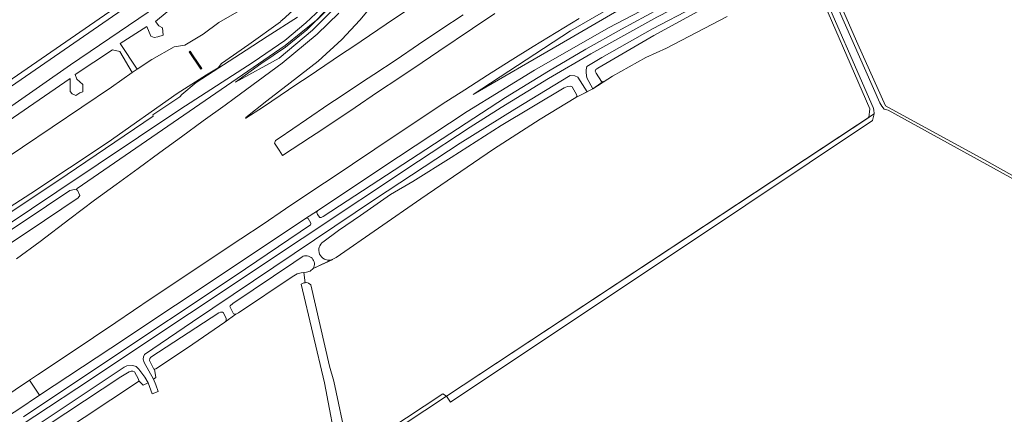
# Model space of a CAD drawing. Header units: metres. Extents: x 209813 to 223847, y 571801 to 587119.
# Tile 398 of 656: x 220710 to 221076, y 577635 to 577782. Entities that reach past the tile are written whole.
import ezdxf

# ---------------------------------------------------------------- set-up
doc = ezdxf.new("R2010")
doc.units = ezdxf.units.M
for name, color, linetype, lineweight in [('B-RO-GR-GRAS-GV', 8, 'Continuous', 0), ('B-RO-GR-GROENVOORZIENING-GV', 8, 'Continuous', 0), ('B-RO-GW-TALUD_KRUIN-G', 8, 'Continuous', 0), ('B-RO-KW-KUNSTWERK_STUW-GV', 8, 'Continuous', 0), ('B-RO-OG-TERREIN_CULTUURSCHEIDING-GV', 8, 'Continuous', 0), ('B-RO-OG-WEG-GV', 8, 'Continuous', 0), ('B-RO-VH-VERHARDING_TEGEL-GV', 8, 'Continuous', 0)]:
    doc.layers.add(name, color=color, linetype=linetype, lineweight=lineweight)

msp = doc.modelspace()

# ---------------------------------------------------------------- linework, layer by layer
at = {"layer": 'B-RO-GR-GRAS-GV', "flags": 128}
for points in [[(221043.18, 577834.417), (221037.771, 577834.605), (221028.904, 577834.007), (221021.136, 577832.524), (221013.801, 577830.235), (221005.481, 577826.399), (220979.725, 577813.865), (220953.215, 577800.267), (220914.944, 577778.049), (220878.751, 577754.438), (220910.887, 577773.026), (220940.452, 577790.366), (220961.867, 577801.575), (220984.03, 577812.84), (221005.425, 577823.117), (221017.965, 577828.734), (221025.031, 577830.856), (221029.735, 577831.678), (221036.405, 577832.126), (221041.071, 577831.668), (221045.766, 577830.817)], [(221077.704, 577811.566), (221067.174, 577815.478), (221059.263, 577817.649), (221048.553, 577818.906), (221043.971, 577818.463), (221042.719, 577818.032), (221019.25, 577806.653), (221011.588, 577803.097), (221009.522, 577801.277), (221021.799, 577773.178), (221032.118, 577750.16), (221068.63, 577730.157), (221089.473, 577718.568)], [(220833.521, 577620.558), (220867.566, 577642.951), (220868.863, 577642.202), (221025.845, 577745.842), (221026.191, 577749.043), (221005.083, 577798.081)], [(220824.398, 577785.734), (220816.924, 577778.482), (220809.046, 577772.068), (220799.921, 577765.872), (220790.453, 577759.046), (220806.723, 577767.966), (220819.122, 577778.348), (220827.302, 577786.476)], [(220973.177, 577783.434), (220950.712, 577771.602), (220942.989, 577768.189), (220930.568, 577761.257), (220923.284, 577756.537), (220916.97, 577753.286), (220903.662, 577745.188), (220886.374, 577734.08), (220859.313, 577715.566), (220827.835, 577693.781), (220826.886, 577693.196), (220819.335, 577689.688), (220818.173, 577688.602), (220816.863, 577688.298), (220815.824, 577688.184), (220816.298, 577684.374), (220816.92, 577684.445), (220817.552, 577684.159), (220818.444, 577683.611), (220821.976, 577668.444), (220825.398, 577653.341), (220827.039, 577647.668), (220831.849, 577624.857)], [(220815.824, 577688.184), (220814.909, 577688.084), (220813.408, 577687.627), (220811.507, 577686.571), (220791.62, 577673.19), (220790.586, 577672.714), (220786.512, 577669.689), (220772.585, 577660.161), (220760.848, 577652.331), (220760.361, 577652.134), (220760.852, 577649.135), (220759.997, 577648.457), (220760.913, 577646.375), (220761.704, 577643.927), (220759.467, 577642.991), (220757.96, 577647.108), (220756.182, 577646.261), (220754.554, 577647.881), (220754.437, 577647.638), (220723.926, 577627.324), (220716.318, 577622.033)], [(220729.482, 577559.203), (220730.952, 577554.031), (220828.657, 577620.288), (220823.575, 577647.133), (220814.824, 577683.869), (220815.857, 577684.323), (220816.298, 577684.374)]]:
    msp.add_lwpolyline(points, dxfattribs=at)
at = {"layer": 'B-RO-GR-GROENVOORZIENING-GV', "flags": 128}
for points in [[(220717.616, 577642.458), (220744.136, 577660.022), (220792.151, 577691.955), (220816.487, 577708.232), (220820.958, 577711.132), (220844.478, 577726.919), (220876.568, 577748.072), (220901.607, 577763.412), (220929.091, 577779.181), (220961.719, 577796.366), (221004.661, 577817.707), (221023.436, 577826.018), (221014.951, 577821.402), (221006.199, 577816.982), (221010.09, 577809.261), (221010.532, 577809.323), (221012.404, 577810.644), (221025.201, 577817.194), (221038.136, 577822.983), (221042.15, 577824.191), (221047.222, 577824.713), (221050.355, 577824.429)], [(220827.587, 577789.533), (220820.524, 577782.056), (220808.952, 577772.585), (220731.573, 577719.415), (220731.205, 577718.945), (220731.701, 577718.805), (220732.598, 577716.823), (220732.045, 577716.004), (220713.425, 577703.416), (220688.432, 577686.975)], [(220841.865, 577788.239), (220836.71, 577782.023), (220830.015, 577774.888), (220821.212, 577766.838), (220810.811, 577758.735), (220802.098, 577752.002), (220794.255, 577745.88), (220794.123, 577745.632), (220794.292, 577745.536), (220800.843, 577749.816), (220813.283, 577758.197), (220817.447, 577760.966), (220829.861, 577769.385), (220834.033, 577772.141), (220846.458, 577780.544), (220854.765, 577786.112)], [(220709.1, 577693.19), (220717.81, 577699.693), (220728.85, 577708.104), (220738.101, 577715.05), (220746.163, 577720.967), (220754.245, 577726.857), (220762.28, 577732.81), (220770.366, 577738.694), (220778.473, 577744.549), (220786.587, 577750.395), (220790.011, 577752.959), (220807.789, 577766.002), (220820.832, 577776.795), (220828.818, 577784.661)], [(220827.302, 577786.476), (220819.122, 577778.348), (220806.723, 577767.966), (220790.453, 577759.046), (220799.921, 577765.872), (220809.046, 577772.068), (220816.924, 577778.482), (220824.398, 577785.734)], [(220875.127, 577784.061), (220866.796, 577778.528), (220858.476, 577772.981), (220850.217, 577767.343), (220841.883, 577761.815), (220837.702, 577759.071), (220829.359, 577753.558), (220825.203, 577750.778), (220816.908, 577745.135), (220806.726, 577738.207), (220805.341, 577737.306), (220805.035, 577736.558), (220804.975, 577736.279), (220806.67, 577733.682), (220807.975, 577731.689), (220818.323, 577738.504), (220822.496, 577741.259), (220834.966, 577749.595), (220843.241, 577755.209), (220851.577, 577760.734), (220859.841, 577766.365), (220866.08, 577770.528), (220878.525, 577778.901), (220886.798, 577784.519)], [(220918.161, 577782.666), (220909.611, 577777.448), (220901.07, 577772.216), (220892.561, 577766.938), (220884.131, 577761.548), (220875.723, 577756.123), (220867.274, 577750.759), (220858.978, 577745.174), (220850.56, 577739.58), (220833.936, 577728.46), (220825.66, 577722.846), (220821.476, 577720.108), (220808.992, 577711.793), (220800.752, 577706.126), (220792.392, 577700.637), (220784.073, 577695.088), (220775.783, 577689.495), (220759.121, 577678.434), (220745.966, 577669.541), (220737.67, 577663.958), (220729.345, 577658.418), (220716.897, 577650.049), (220713.926, 577648.087)], [(220680.348, 577618.467), (220709.52, 577637.097), (220717.616, 577642.458), (220713.926, 577648.087), (220708.596, 577644.471), (220700.279, 577638.958), (220691.868, 577633.545)]]:
    msp.add_lwpolyline(points, dxfattribs=at)
at = {"layer": 'B-RO-GW-TALUD_KRUIN-G', "flags": 128}
for points in [[(221043.18, 577834.417), (221037.771, 577834.605), (221028.904, 577834.007), (221021.136, 577832.524), (221013.801, 577830.235), (221005.481, 577826.399), (220979.725, 577813.865), (220953.215, 577800.267), (220914.944, 577778.049), (220878.751, 577754.438)], [(220790.453, 577759.046), (220806.723, 577767.966), (220819.122, 577778.348), (220827.302, 577786.476)]]:
    msp.add_lwpolyline(points, dxfattribs=at)
at = {"layer": 'B-RO-KW-KUNSTWERK_STUW-GV', "flags": 128}
msp.add_lwpolyline([(220774.78, 577768.797), (220773.648, 577770.495), (220773.27, 577770.243), (220777.552, 577763.823), (220777.93, 577764.075)], close=True, dxfattribs=at)
at = {"layer": 'B-RO-OG-TERREIN_CULTUURSCHEIDING-GV', "flags": 128}
for points in [[(220783.414, 577802.341), (220729.099, 577765.385), (220685.423, 577734.905), (220658.687, 577716.772), (220618.407, 577688.976), (220590.622, 577669.995), (220561.445, 577649.011), (220559.059, 577647.26), (220575.788, 577622.947)], [(220757.452, 577779.733), (220747.646, 577773.32), (220753.873, 577763.801), (220759.32, 577767.385), (220767.677, 577772.115), (220771.654, 577772.778), (220778.42, 577776.839), (220784.307, 577781.156), (220790.987, 577785.078), (220793.367, 577786.055), (220795.55, 577787.612), (220796.439, 577789.545), (220796.446, 577792.268), (220786.323, 577800.095), (220775.993, 577792.829), (220768.609, 577788.154), (220760.738, 577781.518), (220761.911, 577779.891), (220763.31, 577779.248), (220763.52, 577776.514), (220761.634, 577775.909), (220760.182, 577775.604), (220758.985, 577776.156)], [(220807.984, 577782.384), (220807.759, 577782.105), (220818.518, 577791.867), (220823.104, 577798.313)], [(220683.302, 577694.799), (220727.915, 577724.681), (220759.825, 577746.316), (220759.735, 577746.781), (220769.743, 577753.588), (220770.531, 577754.44), (220775.841, 577758.895), (220794.387, 577770.884), (220802.191, 577775.98), (220813.48, 577783.168)], [(220807.759, 577782.105), (220807.555, 577781.9), (220807.333, 577781.718), (220807.14, 577781.43), (220795.481, 577773.011), (220785.226, 577765.995), (220784.027, 577764.383), (220779.659, 577761.673), (220768.83, 577754.747), (220743.149, 577736.675), (220714.412, 577717.557), (220690.531, 577702.179), (220666.964, 577685.748), (220655.007, 577678.296), (220638.457, 577667.436), (220623.147, 577657.183), (220610.245, 577648.17), (220596.399, 577639.297), (220580.457, 577628.259), (220579.26, 577627.523), (220571.364, 577639.004)], [(220757.452, 577779.733), (220758.985, 577776.156)], [(220628.393, 577679.154), (220711.28, 577734.841), (220744.383, 577757.168), (220752.019, 577762.581), (220747.481, 577770.413), (220744.713, 577770.993), (220730.916, 577761.887), (220731.501, 577760.159), (220733.775, 577758.138), (220733.775, 577755.366), (220732.625, 577755.073), (220731.156, 577754.076), (220729.795, 577754.635), (220729.064, 577755.488), (220729.064, 577760.403), (220644.632, 577702.304)], [(220752.019, 577762.581), (220753.873, 577763.801)]]:
    msp.add_lwpolyline(points, dxfattribs=at)
at = {"layer": 'B-RO-OG-WEG-GV', "flags": 128}
for points in [[(220686.197, 577690.384), (220711.598, 577707.062), (220728.87, 577718.723), (220730.636, 577719.106), (220731.205, 577718.945), (220731.573, 577719.415), (220808.952, 577772.585), (220820.524, 577782.056), (220827.587, 577789.533), (220833.879, 577797.76), (220838.738, 577806.933), (220841.843, 577816.652), (220835.844, 577812.382), (220833.402, 577804.833), (220829.432, 577795.963), (220826.814, 577791.979), (220823.762, 577788.146), (220820.329, 577784.504), (220816.617, 577781.092), (220808.855, 577774.476), (220797.083, 577766.478), (220769.762, 577748.873), (220724.048, 577718.15), (220676.86, 577686.534)], [(220710.419, 577631.092), (220731.518, 577645.016), (220815.242, 577700.787), (220858.437, 577729.653), (220877.645, 577742.22), (220889.199, 577749.5), (220906.862, 577760.379), (220922.514, 577769.549), (220947.105, 577783.19), (220967.426, 577793.762), (220985.284, 577802.565), (221004.533, 577811.966), (221006.151, 577807.969), (221009.692, 577797.444), (221029.959, 577751.303), (221030.641, 577750.034), (221031.625, 577748.949), (221033.072, 577748.535), (221089.333, 577717.529)], [(221005.083, 577798.081), (221026.191, 577749.043), (221025.845, 577745.842)], [(221089.473, 577718.568), (221068.63, 577730.157), (221032.118, 577750.16), (221021.799, 577773.178), (221009.522, 577801.277)], [(221027.82, 577747.144), (221027.773, 577748.728), (221027.481, 577749.619), (221006.486, 577797.605)], [(220960.685, 577786.83), (220945.488, 577778.875), (220926.635, 577768.216), (220921.085, 577764.861), (220920.797, 577763.588), (220920.812, 577762.444), (220921.102, 577760.628), (220923.284, 577756.537), (220927.136, 577759.177), (220926.745, 577759.099), (220926.458, 577759.185), (220924.464, 577762.383), (220924.192, 577763.137), (220924.351, 577763.648), (220925.114, 577764.158), (220945.959, 577776.309), (220968.932, 577788.936)], [(220947.712, 577786.199), (220933.92, 577778.734), (220920.705, 577771.215), (220906.745, 577763.114), (220890.792, 577753.308), (220823.108, 577708.976), (220822.289, 577708.573), (220821.86, 577708.62), (220820.979, 577709.719), (220820.655, 577710.458), (220820.958, 577711.132), (220816.487, 577708.232), (220816.974, 577708.367), (220817.46, 577708.205), (220818.439, 577706.472), (220818.496, 577706.188), (220818.348, 577705.847), (220790.35, 577686.93), (220741.16, 577654.218), (220711.672, 577634.506)], [(220822.582, 577699.186), (220822.92, 577699.476), (220828.694, 577703.82), (220836.939, 577709.351), (220848.029, 577717.149), (220856.372, 577722.066), (220870.674, 577730.905), (220889.202, 577742.865), (220912.637, 577756.839), (220913.842, 577757.342), (220914.908, 577757.561), (220915.616, 577757.309), (220917.354, 577754.119), (220917.391, 577753.712), (220916.97, 577753.286), (220921.112, 577755.426), (220917.644, 577760.796), (220916.53, 577761.335), (220914.839, 577761.485), (220894.271, 577748.928), (220873.926, 577736.238), (220842.549, 577715.6), (220774.483, 577669.83), (220756.669, 577657.641), (220756.218, 577656.826), (220756.122, 577655.887), (220756.496, 577654.622), (220759.997, 577648.457), (220760.852, 577649.135), (220760.361, 577652.134), (220760.075, 577652.202), (220758.478, 577655.461), (220758.642, 577656.197), (220759.018, 577656.713), (220784.301, 577673.172), (220784.914, 577673.387), (220785.611, 577673.454), (220786.044, 577673.178), (220787.042, 577671.061), (220786.965, 577670.207), (220786.512, 577669.689), (220790.586, 577672.714), (220790.069, 577672.672), (220789.773, 577672.821), (220788.31, 577675.478), (220788.429, 577675.816), (220789.417, 577676.638), (220812.117, 577691.835), (220815.199, 577693.965)], [(220819.335, 577689.688), (220826.595, 577693.061)], [(220713.947, 577626.923), (220747.82, 577649.341), (220750.907, 577651.201), (220751.676, 577651.436), (220752.316, 577651.508), (220752.938, 577651.174), (220754.445, 577648.52), (220754.554, 577647.881), (220756.182, 577646.261), (220757.96, 577647.108), (220756.758, 577649.249), (220754.538, 577652.132), (220753.522, 577653.245), (220752.261, 577653.567), (220750.064, 577653.486), (220749.131, 577652.904), (220713.44, 577629.177)], [(220828.665, 577615.479), (220868.863, 577642.202), (220867.566, 577642.951), (220833.521, 577620.558), (220832.307, 577622.489), (220828.657, 577620.288), (220730.952, 577554.031), (220731.615, 577551.697), (220732.909, 577552.811), (220747.439, 577561.092), (220769.752, 577575.904), (220775.998, 577580.154), (220797.125, 577594.275), (220802.306, 577597.6), (220823.759, 577612.193)]]:
    msp.add_lwpolyline(points, dxfattribs=at)
msp.add_lwpolyline([(220868.863, 577642.202), (220870.372, 577639.941), (220980.134, 577713.246), (221027.266, 577744.673), (221027.82, 577747.144)], close=True, dxfattribs=at)
at = {"layer": 'B-RO-OG-WEG-GV'}
for points in [[(220826.595, 577693.061, -0.8277321), (220822.582, 577699.186)], [(220815.199, 577693.965, -0.7798666), (220819.335, 577689.688)]]:
    msp.add_lwpolyline(points, format="xyb", dxfattribs=at)
at = {"layer": 'B-RO-VH-VERHARDING_TEGEL-GV', "flags": 128}
for points in [[(220570.714, 577663.6), (220577.26, 577667.999), (220622.486, 577699.108), (220647.16, 577716.42), (220679.955, 577738.784), (220768.297, 577799.842)], [(220766.009, 577800.657), (220741.83, 577783.865), (220711.065, 577762.736), (220572.235, 577666.972)]]:
    msp.add_lwpolyline(points, dxfattribs=at)

doc.saveas('drawing.dxf')
